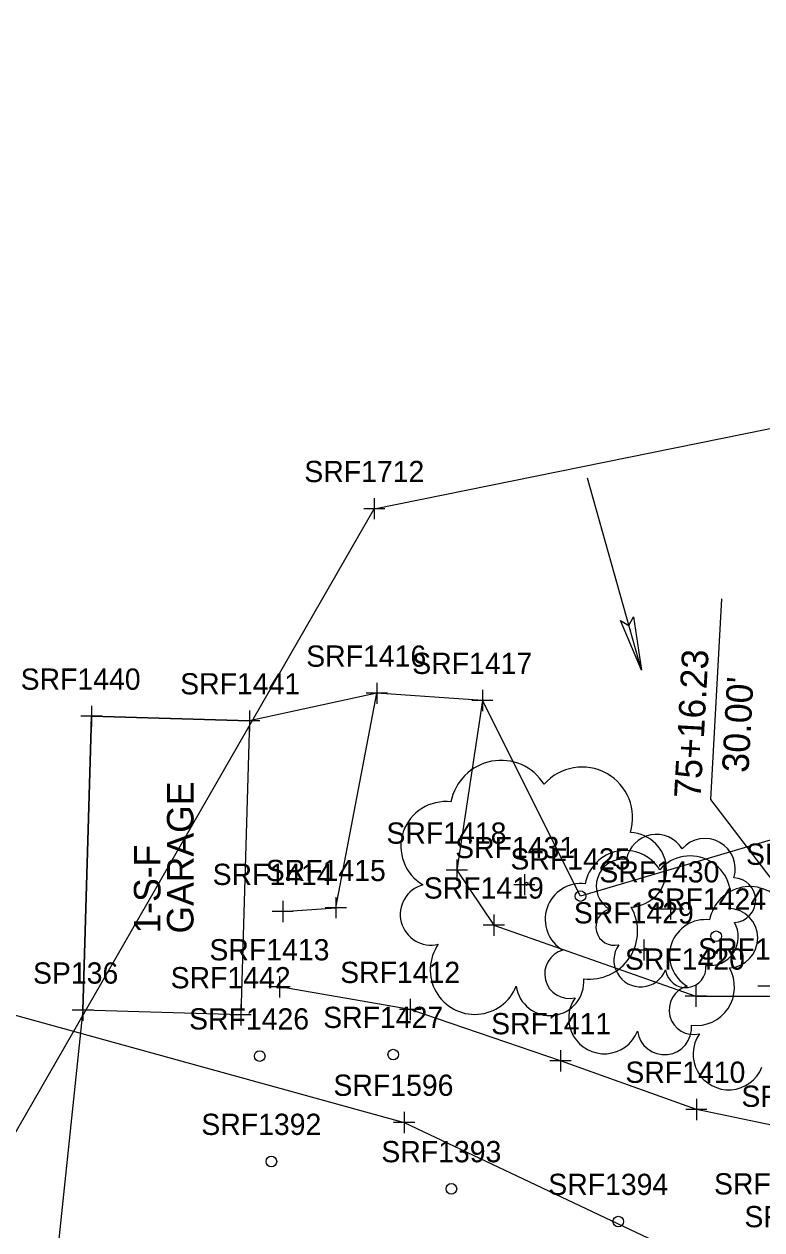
# Model space of a CAD drawing. Extents: x 941041 to 969446, y 397014 to 416764.
# Drawn here: x 951756.7 to 951895.7, y 404280.4 to 404507.4 of the extents above; entities that cross this region are included whole.
import ezdxf

# ---------------------------------------------------------------- set-up
doc = ezdxf.new("R2010")
doc.units = 0
for name, color, linetype in [('SURVEY - DRAINAGE - Area Shapes', 7, 'Continuous'), ('SURVEY - DRAINAGE - Area Shapes - Points - Locators', 7, 'Continuous'), ('SURVEY - DRAINAGE - Area Shapes - Points - Numbers', 7, 'Continuous'), ('SURVEY - DRAINAGE - Area Shapes Text', 7, 'Continuous'), ('SURVEY - DTM - Breaklines - Points - Numbers', 7, 'Continuous'), ('SURVEY - DTM - Spot Points - Locators', 7, 'Continuous'), ('SURVEY - DTM - Spot Points - Point Numbers', 7, 'Continuous'), ('SURVEY - DTM GRAPHICS - Boundary Line', 7, 'Continuous'), ('SURVEY - NON-TRANSPORTATION - Buildings', 7, 'Continuous'), ('SURVEY - NON-TRANSPORTATION - Buildings - Points - Locators', 7, 'Continuous'), ('SURVEY - NON-TRANSPORTATION - Buildings - Points - Numbers', 7, 'Continuous'), ('SURVEY - NON-TRANSPORTATION - Buildings Text', 7, 'Continuous'), ('SURVEY - PROPERTY - ROW Lines - Points - Numbers', 7, 'Continuous'), ('SURVEY - PROPERTY - Station and Offset Flags', 7, 'Continuous'), ('SURVEY - TRANSPORTATION - Features', 7, 'Continuous'), ('SURVEY - TRANSPORTATION - Features - Points - Locators', 7, 'Continuous'), ('SURVEY - TRANSPORTATION - Features - Points - Numbers', 7, 'Continuous'), ('SURVEY - VEGETATION - Features - Points - Locators', 7, 'Continuous'), ('SURVEY - VEGETATION - Features - Points - Numbers', 7, 'Continuous'), ('SURVEY - VEGETATION - Features with Text', 7, 'Continuous')]:
    doc.layers.add(name, color=color, linetype=linetype)

msp = doc.modelspace()

# ---------------------------------------------------------------- linework, layer by layer
at = {"layer": 'SURVEY - DRAINAGE - Area Shapes'}
msp.add_lwpolyline([(951536.74, 404050.34), (951596.55, 404116.46), (951680.18, 404185.9), (951747.09, 404284.91), (951822.67, 404416.18), (951935.87, 404439.1), (951913.12, 404038.39), (951536.74, 404050.34)], dxfattribs=at)
at = {"layer": 'SURVEY - DRAINAGE - Area Shapes - Points - Locators'}
for p, q in [((951822.67, 404418.18), (951822.67, 404414.18)), ((951822.67, 404418.18), (951822.67, 404414.18)), ((951824.67, 404416.18), (951820.67, 404416.18)), ((951824.67, 404416.18), (951820.67, 404416.18))]:
    msp.add_line(p, q, dxfattribs=at)
at = {"layer": 'SURVEY - DRAINAGE - Area Shapes Text'}
msp.add_line((951872.95, 404385.79), (951862.8, 404421.9), dxfattribs=at)
msp.add_lwpolyline([(951872.95, 404385.79), (951869.03, 404395.12), (951870.58, 404394.21), (951871.48, 404395.81)], close=True, dxfattribs=at)
msp.add_lwpolyline([(951872.95, 404385.79), (951869.03, 404395.12), (951870.58, 404394.21), (951871.48, 404395.81), (951872.95, 404385.79)], dxfattribs=at)
at = {"layer": 'SURVEY - DTM - Spot Points - Locators'}
for centre in [(951861.49, 404343.26), (951887.03, 404335.7), (951801.09, 404313.15), (951826.23, 404313.43), (951803.28, 404293.3), (951837.18, 404288.16), (951868.61, 404282)]:
    msp.add_circle(centre, 1, dxfattribs=at)
at = {"layer": 'SURVEY - DTM GRAPHICS - Boundary Line'}
msp.add_lwpolyline([(951949.53, 404521.78), (951938.83, 404498.28), (951929.65, 404502.5), (951927.08, 404449.68), (951924.22, 404397.04), (951912.07, 404358.17), (951861.49, 404343.26), (951843.01, 404380.07), (951823.15, 404381.43), (951799.14, 404376.22), (951769.43, 404377.1), (951767.79, 404321.78), (951762.28, 404269.16), (951759.5, 404233.24), (951732.67, 404188.02)], dxfattribs=at)
at = {"layer": 'SURVEY - NON-TRANSPORTATION - Buildings'}
msp.add_lwpolyline([(951767.79, 404321.78), (951769.43, 404377.1), (951799.14, 404376.22), (951797.5, 404320.9), (951767.79, 404321.78)], dxfattribs=at)
at = {"layer": 'SURVEY - NON-TRANSPORTATION - Buildings - Points - Locators'}
for p, q in [((951769.43, 404379.1), (951769.43, 404375.1)), ((951799.14, 404378.22), (951799.14, 404374.22)), ((951771.43, 404377.1), (951767.43, 404377.1)), ((951801.14, 404376.22), (951797.14, 404376.22)), ((951767.79, 404323.78), (951767.79, 404319.78)), ((951769.79, 404321.78), (951765.79, 404321.78)), ((951799.5, 404320.9), (951795.5, 404320.9)), ((951797.5, 404322.9), (951797.5, 404318.9))]:
    msp.add_line(p, q, dxfattribs=at)
at = {"layer": 'SURVEY - PROPERTY - Station and Offset Flags'}
msp.add_line((951888.04, 404399.24), (951885.97, 404361.44), dxfattribs=at)
msp.add_lwpolyline([(951885.97, 404361.44), (951899.98, 404343.15)], dxfattribs=at)
at = {"layer": 'SURVEY - TRANSPORTATION - Features'}
for points in [[(951805.41, 404340.35), (951815.42, 404341.08), (951823.15, 404381.43)], [(951843.01, 404380.07), (951838.19, 404348.12), (951845.18, 404337.79), (951883.22, 404324.41), (951920.03, 404324.4)], [(951917.18, 404288.98), (951904.99, 404298.59), (951883.31, 404303.11), (951857.71, 404312.25), (951829.44, 404321.9), (951804.81, 404326.16)]]:
    msp.add_lwpolyline(points, dxfattribs=at)
at = {"layer": 'SURVEY - TRANSPORTATION - Features - Points - Locators'}
for p, q in [((951823.15, 404383.43), (951823.15, 404379.43)), ((951825.15, 404381.43), (951821.15, 404381.43)), ((951845.01, 404380.07), (951841.01, 404380.07)), ((951843.01, 404382.07), (951843.01, 404378.07)), ((951840.19, 404348.12), (951836.19, 404348.12)), ((951838.19, 404350.12), (951838.19, 404346.12)), ((951805.41, 404342.35), (951805.41, 404338.35)), ((951815.42, 404343.08), (951815.42, 404339.08)), ((951807.41, 404340.35), (951803.41, 404340.35)), ((951817.42, 404341.08), (951813.42, 404341.08)), ((951845.18, 404339.79), (951845.18, 404335.79)), ((951847.18, 404337.79), (951843.18, 404337.79)), ((951804.81, 404328.16), (951804.81, 404324.16)), ((951806.81, 404326.16), (951802.81, 404326.16)), ((951883.22, 404326.41), (951883.22, 404322.41)), ((951829.44, 404323.9), (951829.44, 404319.9)), ((951885.22, 404324.41), (951881.22, 404324.41)), ((951831.44, 404321.9), (951827.44, 404321.9)), ((951857.71, 404314.25), (951857.71, 404310.25)), ((951859.71, 404312.25), (951855.71, 404312.25)), ((951883.31, 404305.11), (951883.31, 404301.11)), ((951885.31, 404303.11), (951881.31, 404303.11))]:
    msp.add_line(p, q, dxfattribs=at)
at = {"layer": 'SURVEY - VEGETATION - Features - Points - Locators'}
for p, q in [((951850.92, 404347.41), (951850.92, 404343.41)), ((951852.92, 404345.41), (951848.92, 404345.41)), ((951878.42, 404342.83), (951878.42, 404338.83)), ((951880.42, 404340.83), (951876.42, 404340.83)), ((951873.45, 404335.11), (951873.45, 404331.11)), ((951875.45, 404333.11), (951871.45, 404333.11)), ((951898.87, 404326.32), (951894.87, 404326.32)), ((951830.27, 404300.66), (951826.27, 404300.66)), ((951828.27, 404302.66), (951828.27, 404298.66))]:
    msp.add_line(p, q, dxfattribs=at)
at = {"layer": 'SURVEY - VEGETATION - Features with Text'}
msp.add_lwpolyline([(951731.36, 404327.37), (951828.27, 404300.66), (951901.47, 404266.04), (951910.3, 404179.7), (951895.72, 404054.57), (951823.17, 404044.72), (951696.11, 404043.74), (951552.89, 404059.7)], dxfattribs=at)
for centre, radius in [((951851.32, 404345.56), 0.293), ((951878.65, 404340.92), 0.176), ((951873.76, 404333.23), 0.235)]:
    msp.add_circle(centre, radius, dxfattribs=at)
for centre, radius, start, end in [((951846.52, 404359.23), 9.58, 31.9683, 169.4925), ((951861.8, 404358.03), 9.52, 342.8641, 138.7026), ((951836.08, 404352.64), 8.41, 82.9155, 239.7044), ((951870.67, 404348.2), 7.02, 273.117, 88.1173), ((951875.78, 404349.12), 5.75, 31.9683, 169.4925), ((951884.94, 404348.39), 5.71, 342.8641, 138.7026), ((951869.92, 404344.17), 7.67, 31.9683, 169.4925), ((951882.15, 404343.2), 7.62, 342.8641, 138.7026), ((951869.51, 404345.16), 5.05, 82.9155, 239.7044), ((951890.27, 404342.5), 4.21, 273.117, 88.1173), ((951833.33, 404339.8), 5.77, 105.0317, 283.7773), ((951861.57, 404338.89), 6.73, 82.9155, 239.7044), ((951893.35, 404337.38), 7.67, 31.9683, 169.4925), ((951863.2, 404336.69), 9.05, 262.9581, 29.8037), ((951867.86, 404337.46), 3.46, 105.0317, 283.7773), ((951889.24, 404335.35), 5.62, 273.117, 88.1173), ((951885, 404332.1), 6.73, 82.9155, 239.7044), ((951885.78, 404335.6), 5.43, 262.9581, 29.8037), ((951841.59, 404329.38), 8.39, 145.0523, 338.472), ((951859.37, 404328.62), 4.62, 105.0317, 283.7773), ((951872.82, 404331.21), 5.04, 145.0523, 338.472), ((951881.3, 404329.87), 3.83, 187.671, 4.9902), ((951855.73, 404327.16), 6.39, 187.671, 4.9902), ((951883.26, 404326.14), 7.24, 262.9581, 29.8037), ((951882.8, 404321.83), 4.62, 105.0317, 283.7773), ((951865.98, 404320.29), 6.71, 145.0523, 338.472), ((951877.29, 404318.51), 5.11, 187.671, 4.9902), ((951889.41, 404313.5), 6.71, 145.0523, 338.472)]:
    msp.add_arc(centre, radius, start, end, dxfattribs=at)

# ---------------------------------------------------------------- texts
at = {"layer": 'SURVEY - DRAINAGE - Area Shapes - Points - Numbers'}
msp.add_text('SRF1712', height=4, dxfattribs=at).set_placement((951809.48, 404421.18))
msp.add_text('SRF1712', height=4, dxfattribs=at).set_placement((951809.48, 404421.18))
at = {"layer": 'SURVEY - DTM - Breaklines - Points - Numbers'}
msp.add_text('SRF1399', height=4, dxfattribs=at).set_placement((951892.36, 404280.93))
at = {"layer": 'SURVEY - DTM - Spot Points - Point Numbers'}
for s, p in [('SRF1425', (951848.3, 404348.26)), ('SRF1424', (951873.84, 404340.7)), ('SRF1426', (951787.79, 404318.15)), ('SRF1427', (951813.04, 404318.43)), ('SRF1392', (951790.09, 404298.3)), ('SRF1393', (951823.99, 404293.16)), ('SRF1394', (951855.42, 404287)), ('SRF1395', (951886.63, 404287.1))]:
    msp.add_text(s, height=4, dxfattribs=at).set_placement(p)
at = {"layer": 'SURVEY - NON-TRANSPORTATION - Buildings - Points - Numbers'}
for s, p in [('SRF1440', (951756.06, 404382.1)), ('SRF1441', (951786.11, 404381.22)), ('SP136', (951758.39, 404326.78)), ('SRF1442', (951784.31, 404325.9))]:
    msp.add_text(s, height=4, dxfattribs=at).set_placement(p)
at = {"layer": 'SURVEY - NON-TRANSPORTATION - Buildings Text'}
for s, p in [('GARAGE', (951788.62, 404336.22)), ('1-S-F', (951782.4, 404336.22))]:
    msp.add_text(s, height=4.998, rotation=90, dxfattribs=at).set_placement(p)
at = {"layer": 'SURVEY - PROPERTY - ROW Lines - Points - Numbers'}
msp.add_text('SP67', height=4, dxfattribs=at).set_placement((951892.65, 404349.15))
at = {"layer": 'SURVEY - PROPERTY - Station and Offset Flags'}
for s, p in [('75+16.23', (951884.1, 404361.54)), ("30.00'", (951893.12, 404366.41))]:
    msp.add_text(s, height=5, rotation=86.8692, dxfattribs=at).set_placement(p)
at = {"layer": 'SURVEY - TRANSPORTATION - Features - Points - Numbers'}
for s, p in [('SRF1416', (951809.84, 404386.43)), ('SRF1417', (951829.81, 404385.07)), ('SRF1418', (951824.95, 404353.12)), ('SRF1414', (951792.22, 404345.35)), ('SRF1415', (951802.23, 404346.08)), ('SRF1419', (951831.98, 404342.79)), ('SRF1413', (951791.62, 404331.16)), ('SRF1420', (951869.86, 404329.41)), ('SRF1412', (951816.24, 404326.9)), ('SRF1411', (951844.67, 404317.25)), ('SRF1410', (951869.94, 404308.11)), ('SRF1409', (951891.79, 404303.59))]:
    msp.add_text(s, height=4, dxfattribs=at).set_placement(p)
at = {"layer": 'SURVEY - VEGETATION - Features - Points - Numbers'}
for s, p in [('SRF1431', (951837.89, 404350.41)), ('SRF1430', (951865.05, 404345.83)), ('SRF1429', (951860.24, 404338.11)), ('SRF1428', (951883.64, 404331.32)), ('SRF1596', (951814.97, 404305.66))]:
    msp.add_text(s, height=4, dxfattribs=at).set_placement(p)

doc.saveas('drawing.dxf')
